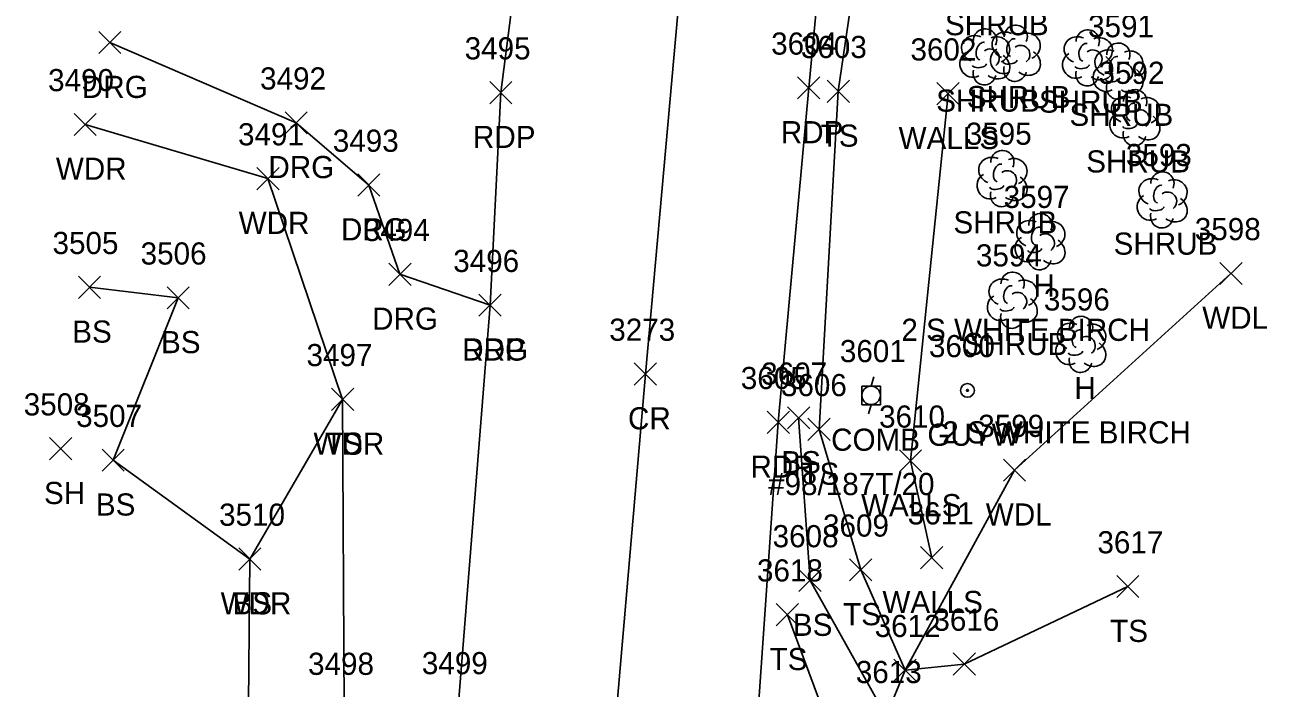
# Model space of a CAD drawing. Extents: x 1678863 to 1683592, y 407783 to 418211.
# Drawn here: x 1680306.6 to 1680418.7, y 414430.2 to 414490.1 of the extents above; entities that cross this region are included whole.
import ezdxf

# ---------------------------------------------------------------- set-up
doc = ezdxf.new("R2010")
doc.units = 0
for name, color, linetype in [('L_A', 7, 'Continuous'), ('L_C', 7, 'Continuous'), ('L_I', 7, 'Continuous'), ('L_TIC', 7, 'Continuous'), ('LAWA', 7, 'Continuous'), ('LELB', 7, 'Continuous'), ('LSH', 7, 'Continuous'), ('LTD', 7, 'Continuous'), ('LWS', 7, 'Continuous'), ('P_A', 7, 'Continuous'), ('P_I', 7, 'Continuous'), ('P_TIC', 7, 'Continuous'), ('PET', 7, 'Continuous'), ('PRC', 7, 'Continuous'), ('R_A', 7, 'Continuous'), ('R_I', 7, 'Continuous'), ('R_TIC', 7, 'Continuous'), ('RDG', 7, 'Continuous'), ('U_A', 7, 'Continuous'), ('U_C', 7, 'Continuous'), ('U_I', 7, 'Continuous'), ('UP', 7, 'Continuous'), ('UPGW', 7, 'Continuous')]:
    doc.layers.add(name, color=color, linetype=linetype)

msp = doc.modelspace()

# ---------------------------------------------------------------- linework, layer by layer
at = {"layer": 'L_TIC'}
for points in [[(1680379.04, 414483.11), (1680381.04, 414485.11)], [(1680381.04, 414483.11), (1680379.04, 414485.11)], [(1680388.94, 414482.89), (1680390.94, 414484.89)], [(1680390.94, 414482.89), (1680388.94, 414484.89)], [(1680311.07, 414480.12), (1680313.07, 414482.12)], [(1680313.07, 414480.12), (1680311.07, 414482.12)], [(1680327.57, 414475.23), (1680329.57, 414477.23)], [(1680329.57, 414475.23), (1680327.57, 414477.23)], [(1680414.47, 414466.67), (1680416.47, 414468.67)], [(1680416.47, 414466.67), (1680414.47, 414468.67)], [(1680311.47, 414465.42), (1680313.47, 414467.42)], [(1680313.47, 414465.42), (1680311.47, 414467.42)], [(1680319.47, 414464.47), (1680321.47, 414466.47)], [(1680321.47, 414464.47), (1680319.47, 414466.47)], [(1680334.31, 414455.3), (1680336.31, 414457.3)], [(1680336.31, 414455.3), (1680334.31, 414457.3)], [(1680334.31, 414455.3), (1680336.31, 414457.3)], [(1680336.31, 414455.3), (1680334.31, 414457.3)], [(1680375.46, 414453.63), (1680377.46, 414455.63)], [(1680377.46, 414453.63), (1680375.46, 414455.63)], [(1680377.3, 414452.59), (1680379.3, 414454.59)], [(1680379.3, 414452.59), (1680377.3, 414454.59)], [(1680308.87, 414450.85), (1680310.87, 414452.85)], [(1680310.87, 414450.85), (1680308.87, 414452.85)], [(1680313.6, 414449.81), (1680315.6, 414451.81)], [(1680315.6, 414449.81), (1680313.6, 414451.81)], [(1680385.55, 414449.75), (1680387.55, 414451.75)], [(1680387.55, 414449.75), (1680385.55, 414451.75)], [(1680394.94, 414448.91), (1680396.94, 414450.91)], [(1680396.94, 414448.91), (1680394.94, 414450.91)], [(1680325.94, 414440.89), (1680327.94, 414442.89)], [(1680327.94, 414440.89), (1680325.94, 414442.89)], [(1680325.94, 414440.89), (1680327.94, 414442.89)], [(1680327.94, 414440.89), (1680325.94, 414442.89)], [(1680387.47, 414441.01), (1680389.47, 414443.01)], [(1680389.47, 414441.01), (1680387.47, 414443.01)], [(1680381.06, 414439.91), (1680383.06, 414441.91)], [(1680383.06, 414439.91), (1680381.06, 414441.91)], [(1680376.49, 414438.95), (1680378.49, 414440.95)], [(1680378.49, 414438.95), (1680376.49, 414440.95)], [(1680405.16, 414438.4), (1680407.16, 414440.4)], [(1680407.16, 414438.4), (1680405.16, 414440.4)], [(1680374.44, 414435.86), (1680376.44, 414437.86)], [(1680376.44, 414435.86), (1680374.44, 414437.86)], [(1680385.06, 414430.85), (1680387.06, 414432.85)], [(1680387.06, 414430.85), (1680385.06, 414432.85)], [(1680385.06, 414430.85), (1680387.06, 414432.85)], [(1680387.06, 414430.85), (1680385.06, 414432.85)], [(1680390.41, 414431.41), (1680392.41, 414433.41)], [(1680392.41, 414431.41), (1680390.41, 414433.41)]]:
    msp.add_lwpolyline(points, dxfattribs=at)
at = {"layer": 'LAWA'}
for points in [[(1680312.07, 414481.12), (1680328.57, 414476.23), (1680335.31, 414456.3), (1680326.94, 414441.89), (1680326.75, 414422.36), (1680321.92, 414410.07)], [(1680415.47, 414467.67), (1680395.94, 414449.91), (1680386.06, 414431.85), (1680384.36, 414427.69), (1680385.44, 414417.84), (1680385.78, 414408.99), (1680384.51, 414395.08), (1680389.89, 414386.45), (1680388.12, 414360.26), (1680389.11, 414320.91), (1680372.53, 414317.51), (1680380.47, 414303.07), (1680396.53, 414297.46)]]:
    msp.add_lwpolyline(points, dxfattribs=at)
at = {"layer": 'LELB'}
for points in [[(1680396.89, 414520.5), (1680385.62, 414522.26), (1680380.04, 414484.11), (1680378.3, 414453.59), (1680382.06, 414440.91), (1680386.06, 414431.85), (1680391.41, 414432.41), (1680406.16, 414439.4)], [(1680312.47, 414466.42), (1680320.47, 414465.47), (1680314.6, 414450.81), (1680326.94, 414441.89)], [(1680335.31, 414456.3), (1680335.45, 414428.43), (1680335.61, 414394.25), (1680332.09, 414359.64), (1680328.76, 414363.68)], [(1680376.46, 414454.63), (1680377.49, 414439.95), (1680384.36, 414427.69), (1680387.56, 414422.56), (1680392.27, 414416.83), (1680389.4, 414409.62), (1680388.81, 414404.4), (1680388.23, 414398.93), (1680388.11, 414394.32), (1680389.89, 414386.45)], [(1680375.44, 414436.86), (1680380.27, 414423.9), (1680377.32, 414409.48), (1680377.23, 414382.76), (1680372.82, 414357.85), (1680372.69, 414325.22), (1680372.53, 414317.51), (1680368.08, 414310.78), (1680367.44, 414297.49), (1680366.84, 414250.84)]]:
    msp.add_lwpolyline(points, dxfattribs=at)
at = {"layer": 'LSH'}
for p, q in [((1680396, 414487.59), (1680396, 414487.59)), ((1680396, 414487.59), (1680396, 414487.59)), ((1680393.24, 414487.27), (1680393.24, 414487.27)), ((1680393.24, 414487.27), (1680393.24, 414487.27)), ((1680402.51, 414487.18), (1680402.51, 414487.18)), ((1680402.51, 414487.18), (1680402.51, 414487.18)), ((1680405.27, 414485.99), (1680405.27, 414485.99)), ((1680405.27, 414485.99), (1680405.27, 414485.99)), ((1680406.78, 414481.78), (1680406.78, 414481.78)), ((1680406.78, 414481.78), (1680406.78, 414481.78)), ((1680394.8, 414476.28), (1680394.8, 414476.28)), ((1680394.8, 414476.28), (1680394.8, 414476.28)), ((1680409.25, 414474.36), (1680409.25, 414474.36)), ((1680409.25, 414474.36), (1680409.25, 414474.36)), ((1680395.72, 414465.3), (1680395.72, 414465.3)), ((1680395.72, 414465.3), (1680395.72, 414465.3))]:
    msp.add_line(p, q, dxfattribs=at)
for centre in [(1680396.05, 414489.03), (1680393.28, 414488.7), (1680402.55, 414488.61), (1680405.31, 414487.42), (1680406.83, 414483.21), (1680394.84, 414477.71), (1680409.29, 414475.79), (1680395.77, 414466.74)]:
    msp.add_arc(centre, 1.05, 335.5272, 180.9563, dxfattribs=at)
for centre, major_axis, ratio, start_param, end_param in [((1680392.45, 414487.94), (1.21, -0.51), 0.895232, 1.570796, 4.712389), ((1680395.21, 414488.26), (1.21, -0.51), 0.895232, 1.570796, 4.712389), ((1680394.28, 414487.85), (-1.14, -0.48), 0.949671, 1.570796, 4.712389), ((1680395.79, 414488.05), (-0.208, -0.792), 0.645439, 3.141593, 6.283185), ((1680397.04, 414488.18), (-1.14, -0.48), 0.949671, 1.570796, 4.712389), ((1680401.71, 414487.84), (1.21, -0.51), 0.895232, 1.570796, 4.712389), ((1680403.55, 414487.76), (-1.14, -0.48), 0.949671, 1.570796, 4.712389), ((1680392.15, 414486.56), (0.58, -1.04), 0.959034, 3.141593, 6.283185), ((1680393.03, 414487.73), (-0.208, -0.792), 0.645439, 3.141593, 6.283185), ((1680393.74, 414487.1), (-0.5, 0.667), 0.989748, 3.141593, 6.283185), ((1680394.92, 414486.88), (0.58, -1.04), 0.959034, 3.141593, 6.283185), ((1680396.5, 414487.43), (-0.5, 0.667), 0.989748, 3.141593, 6.283185), ((1680397, 414486.76), (-1.09, 0.79), 0.841452, 1.570796, 4.712389), ((1680402.3, 414487.63), (-0.208, -0.792), 0.645439, 3.141593, 6.283185), ((1680403.01, 414487.01), (-0.5, 0.667), 0.989748, 3.141593, 6.283185), ((1680404.48, 414486.65), (1.21, -0.51), 0.895232, 1.570796, 4.712389), ((1680406.31, 414486.57), (-1.14, -0.48), 0.949671, 1.570796, 4.712389), ((1680392.78, 414486.52), (-0.625, -0.083), 0.423636, 0, 3.141593), ((1680394.24, 414486.44), (-1.09, 0.79), 0.841452, 1.570796, 4.712389), ((1680395.54, 414486.84), (-0.625, -0.083), 0.423636, 0, 3.141593), ((1680401.42, 414486.47), (0.58, -1.04), 0.959034, 3.141593, 6.283185), ((1680402.05, 414486.43), (-0.625, -0.083), 0.423636, 0, 3.141593), ((1680403.51, 414486.34), (-1.09, 0.79), 0.841452, 1.570796, 4.712389), ((1680405.06, 414486.45), (-0.208, -0.792), 0.645439, 3.141593, 6.283185), ((1680405.77, 414485.82), (-0.5, 0.667), 0.989748, 3.141593, 6.283185), ((1680393.24, 414485.77), (0.26, 1.06), 0.942809, 1.570796, 4.712389), ((1680396, 414486.09), (0.26, 1.06), 0.942809, 1.570796, 4.712389), ((1680402.51, 414485.68), (0.26, 1.06), 0.942809, 1.570796, 4.712389), ((1680404.18, 414485.28), (0.58, -1.04), 0.959034, 3.141593, 6.283185), ((1680406.27, 414485.15), (-1.09, 0.79), 0.841452, 1.570796, 4.712389), ((1680405.27, 414484.49), (0.26, 1.06), 0.942809, 1.570796, 4.712389), ((1680404.81, 414485.24), (-0.625, -0.083), 0.423636, 0, 3.141593), ((1680405.99, 414482.44), (1.21, -0.51), 0.895232, 1.570796, 4.712389), ((1680406.58, 414482.24), (-0.208, -0.792), 0.645439, 3.141593, 6.283185), ((1680407.83, 414482.36), (-1.14, -0.48), 0.949671, 1.570796, 4.712389), ((1680405.7, 414481.07), (0.58, -1.04), 0.959034, 3.141593, 6.283185), ((1680407.28, 414481.61), (-0.5, 0.667), 0.989748, 3.141593, 6.283185), ((1680406.33, 414481.03), (-0.625, -0.083), 0.423636, 0, 3.141593), ((1680407.78, 414480.94), (-1.09, 0.79), 0.841452, 1.570796, 4.712389), ((1680406.78, 414480.28), (0.26, 1.06), 0.942809, 1.570796, 4.712389), ((1680394, 414476.95), (1.21, -0.51), 0.895232, 1.570796, 4.712389), ((1680394.59, 414476.74), (-0.208, -0.792), 0.645439, 3.141593, 6.283185), ((1680395.84, 414476.86), (-1.14, -0.48), 0.949671, 1.570796, 4.712389), ((1680393.71, 414475.57), (0.58, -1.04), 0.959034, 3.141593, 6.283185), ((1680395.3, 414476.11), (-0.5, 0.667), 0.989748, 3.141593, 6.283185), ((1680408.45, 414475.03), (1.21, -0.51), 0.895232, 1.570796, 4.712389), ((1680394.34, 414475.53), (-0.625, -0.083), 0.423636, 0, 3.141593), ((1680395.8, 414475.45), (-1.09, 0.79), 0.841452, 1.570796, 4.712389), ((1680409.04, 414474.82), (-0.208, -0.792), 0.645439, 3.141593, 6.283185), ((1680410.29, 414474.94), (-1.14, -0.48), 0.949671, 1.570796, 4.712389), ((1680394.8, 414474.78), (0.26, 1.06), 0.942809, 1.570796, 4.712389), ((1680408.16, 414473.65), (0.58, -1.04), 0.959034, 3.141593, 6.283185), ((1680409.75, 414474.19), (-0.5, 0.667), 0.989748, 3.141593, 6.283185), ((1680410.25, 414473.53), (-1.09, 0.79), 0.841452, 1.570796, 4.712389), ((1680409.25, 414472.86), (0.26, 1.06), 0.942809, 1.570796, 4.712389), ((1680408.79, 414473.61), (-0.625, -0.083), 0.423636, 0, 3.141593), ((1680394.93, 414465.97), (1.21, -0.51), 0.895232, 1.570796, 4.712389), ((1680395.51, 414465.76), (-0.208, -0.792), 0.645439, 3.141593, 6.283185), ((1680396.76, 414465.88), (-1.14, -0.48), 0.949671, 1.570796, 4.712389), ((1680394.64, 414464.59), (0.58, -1.04), 0.959034, 3.141593, 6.283185), ((1680396.22, 414465.13), (-0.5, 0.667), 0.989748, 3.141593, 6.283185), ((1680396.72, 414464.47), (-1.09, 0.79), 0.841452, 1.570796, 4.712389), ((1680395.72, 414463.8), (0.26, 1.06), 0.942809, 1.570796, 4.712389), ((1680395.26, 414464.55), (-0.625, -0.083), 0.423636, 0, 3.141593)]:
    msp.add_ellipse(centre, major_axis=major_axis, ratio=ratio, start_param=start_param, end_param=end_param, dxfattribs=at)
at = {"layer": 'LTD'}
for p, q in [((1680398.22, 414470.58), (1680398.22, 414470.58)), ((1680398.22, 414470.58), (1680398.22, 414470.58)), ((1680401.9, 414461.32), (1680401.9, 414461.32)), ((1680401.9, 414461.32), (1680401.9, 414461.32))]:
    msp.add_line(p, q, dxfattribs=at)
for centre in [(1680398.27, 414472.02), (1680401.95, 414462.75)]:
    msp.add_arc(centre, 1.05, 335.5272, 180.9563, dxfattribs=at)
for centre, major_axis, ratio, start_param, end_param in [((1680397.43, 414471.25), (1.21, -0.51), 0.895232, 1.570796, 4.712389), ((1680398.01, 414471.04), (-0.208, -0.792), 0.645439, 3.141593, 6.283185), ((1680399.26, 414471.17), (-1.14, -0.48), 0.949671, 1.570796, 4.712389), ((1680397.14, 414469.88), (0.58, -1.04), 0.959034, 3.141593, 6.283185), ((1680398.72, 414470.42), (-0.5, 0.667), 0.989748, 3.141593, 6.283185), ((1680397.76, 414469.83), (-0.625, -0.083), 0.423636, 0, 3.141593), ((1680399.22, 414469.75), (-1.09, 0.79), 0.841452, 1.570796, 4.712389), ((1680398.22, 414469.08), (0.26, 1.06), 0.942809, 1.570796, 4.712389), ((1680401.11, 414461.99), (1.21, -0.51), 0.895232, 1.570796, 4.712389), ((1680402.95, 414461.9), (-1.14, -0.48), 0.949671, 1.570796, 4.712389), ((1680401.7, 414461.78), (-0.208, -0.792), 0.645439, 3.141593, 6.283185), ((1680402.4, 414461.15), (-0.5, 0.667), 0.989748, 3.141593, 6.283185), ((1680400.82, 414460.61), (0.58, -1.04), 0.959034, 3.141593, 6.283185), ((1680402.9, 414460.49), (-1.09, 0.79), 0.841452, 1.570796, 4.712389), ((1680401.91, 414459.82), (0.26, 1.06), 0.942809, 1.570796, 4.712389), ((1680401.45, 414460.57), (-0.625, -0.083), 0.423636, 0, 3.141593)]:
    msp.add_ellipse(centre, major_axis=major_axis, ratio=ratio, start_param=start_param, end_param=end_param, dxfattribs=at)
at = {"layer": 'LWS'}
msp.add_lwpolyline([(1680389.94, 414483.89), (1680386.55, 414450.75), (1680388.47, 414442.01)], dxfattribs=at)
at = {"layer": 'P_TIC'}
for points in [[(1680376.37, 414483.42), (1680378.37, 414485.42)], [(1680378.37, 414483.42), (1680376.37, 414485.42)], [(1680348.58, 414482.99), (1680350.58, 414484.99)], [(1680350.58, 414482.99), (1680348.58, 414484.99)], [(1680347.61, 414463.8), (1680349.61, 414465.8)], [(1680349.61, 414463.8), (1680347.61, 414465.8)], [(1680361.63, 414457.59), (1680363.63, 414459.59)], [(1680363.63, 414457.59), (1680361.63, 414459.59)], [(1680373.62, 414453.23), (1680375.62, 414455.23)], [(1680375.62, 414453.23), (1680373.62, 414455.23)]]:
    msp.add_lwpolyline(points, dxfattribs=at)
at = {"layer": 'PET'}
for points in [[(1680381.08, 414523.52), (1680377.37, 414484.42), (1680374.62, 414454.23), (1680371.51, 414409.56), (1680369.24, 414383.65), (1680367.95, 414358.18), (1680366.36, 414325.33), (1680365.57, 414297.67), (1680364.85, 414250.18), (1680365.42, 414223.25), (1680365.56, 414192.1), (1680365.33, 414154.78), (1680365.27, 414112.24), (1680365.21, 414063.47), (1680365.04, 414025.12), (1680363.57, 413992.05)], [(1680353.79, 414516.76), (1680349.58, 414483.99), (1680348.61, 414464.8), (1680345.73, 414428.49), (1680343.44, 414395.15), (1680341.48, 414359.15), (1680340.11, 414318.48), (1680339.2, 414277.58), (1680338.5, 414235.77), (1680338.36, 414193.46), (1680338.62, 414154.8), (1680338.56, 414108.02), (1680337.74, 414063.85), (1680336.89, 414010.83)]]:
    msp.add_lwpolyline(points, dxfattribs=at)
at = {"layer": 'PRC'}
msp.add_lwpolyline([(1680367.38, 414511.69), (1680362.63, 414458.59), (1680358.43, 414409.68), (1680355.09, 414358.78), (1680353.38, 414317.32), (1680352.61, 414276.5), (1680352.51, 414230.08), (1680352.43, 414192.18), (1680352.6, 414155.61), (1680352.29, 414107.3), (1680351.68, 414063.47), (1680351.07, 414011.17)], dxfattribs=at)
at = {"layer": 'R_TIC'}
for points in [[(1680313.3, 414487.51), (1680315.3, 414489.51)], [(1680315.3, 414487.51), (1680313.3, 414489.51)], [(1680330.12, 414480.27), (1680332.12, 414482.27)], [(1680332.12, 414480.27), (1680330.12, 414482.27)], [(1680336.68, 414474.65), (1680338.68, 414476.65)], [(1680338.68, 414474.65), (1680336.68, 414476.65)], [(1680339.48, 414466.59), (1680341.48, 414468.59)], [(1680341.48, 414466.59), (1680339.48, 414468.59)], [(1680347.61, 414463.8), (1680349.61, 414465.8)], [(1680349.61, 414463.8), (1680347.61, 414465.8)]]:
    msp.add_lwpolyline(points, dxfattribs=at)
at = {"layer": 'RDG'}
msp.add_lwpolyline([(1680314.3, 414488.51), (1680331.12, 414481.27), (1680337.68, 414475.65), (1680340.48, 414467.59), (1680348.61, 414464.8)], dxfattribs=at)
at = {"layer": 'UP'}
for p, q in [((1680382.17, 414455.82), (1680382.17, 414457.49)), ((1680382.17, 414457.49), (1680383.84, 414457.49)), ((1680383.25, 414458.32), (1680383, 414457.49)), ((1680383.84, 414457.49), (1680383.84, 414455.82)), ((1680383, 414456.66), (1680383, 414456.66)), ((1680383.84, 414455.82), (1680382.17, 414455.82)), ((1680382.75, 414454.99), (1680383, 414455.82))]:
    msp.add_line(p, q, dxfattribs=at)
msp.add_circle((1680383, 414456.66), 0.833, dxfattribs=at)
at = {"layer": 'UPGW'}
for radius in [0.625, 0.0833]:
    msp.add_circle((1680391.69, 414457.11), radius, dxfattribs=at)

# ---------------------------------------------------------------- texts
at = {"layer": 'L_A'}
for s, p in [('SHRUB', (1680389.66, 414489.17)), ('SHRUB', (1680388.87, 414482.27)), ('SHRUB', (1680391.63, 414482.59)), ('SHRUB', (1680398.14, 414482.18)), ('SHRUB', (1680400.9, 414480.99)), ('TS', (1680378.45, 414479.11)), ('WALLS', (1680385.48, 414478.89)), ('SHRUB', (1680402.41, 414476.78)), ('WDR', (1680309.43, 414476.12)), ('WDR', (1680325.93, 414471.23)), ('SHRUB', (1680390.43, 414471.28)), ('SHRUB', (1680404.88, 414469.36)), ('H', (1680397.65, 414465.58)), ('WDL', (1680412.88, 414462.67)), ('BS', (1680310.91, 414461.42)), ('BS', (1680318.92, 414460.47)), ('SHRUB', (1680391.35, 414460.3)), ('H', (1680401.34, 414456.32)), ('WDR', (1680332.68, 414451.3)), ('TS', (1680333.72, 414451.3)), ('BS', (1680374.9, 414449.63)), ('TS', (1680376.71, 414448.59)), ('SH', (1680308.36, 414446.85)), ('BS', (1680313.04, 414445.81)), ('WALLS', (1680382.09, 414445.75)), ('WDL', (1680393.35, 414444.91)), ('WDR', (1680324.3, 414436.89)), ('BS', (1680325.38, 414436.89)), ('WALLS', (1680384.02, 414437.01)), ('TS', (1680380.47, 414435.91)), ('BS', (1680375.94, 414434.95)), ('TS', (1680404.57, 414434.4)), ('TS', (1680373.84, 414431.86))]:
    msp.add_text(s, height=2, dxfattribs=at).set_placement(p)
at = {"layer": 'L_C'}
for p in [(1680385.73, 414461.58), (1680389.42, 414452.32)]:
    msp.add_text('2 S WHITE BIRCH', height=2, dxfattribs=at).set_placement(p)
at = {"layer": 'L_I'}
for s, p in [('3591', (1680402.58, 414488.99)), ('3603', (1680376.66, 414487.11)), ('3602', (1680386.55, 414486.89)), ('3592', (1680403.52, 414484.78)), ('3490', (1680308.73, 414484.12)), ('3491', (1680325.87, 414479.23)), ('3595', (1680391.54, 414479.28)), ('3593', (1680405.99, 414477.36)), ('3597', (1680394.96, 414473.58)), ('3598', (1680412.21, 414470.67)), ('3505', (1680309.13, 414469.42)), ('3506', (1680317.08, 414468.47)), ('3594', (1680392.46, 414468.3)), ('3596', (1680398.59, 414464.32)), ('3497', (1680332.05, 414459.3)), ('3497', (1680332.05, 414459.3)), ('3607', (1680373.08, 414457.63)), ('3606', (1680374.86, 414456.59)), ('3508', (1680306.53, 414454.85)), ('3507', (1680311.26, 414453.81)), ('3610', (1680383.72, 414453.75)), ('3599', (1680392.67, 414452.91)), ('3510', (1680324.16, 414444.89)), ('3510', (1680324.16, 414444.89)), ('3611', (1680386.3, 414445.01)), ('3609', (1680378.66, 414443.91)), ('3608', (1680374.11, 414442.95)), ('3617', (1680403.42, 414442.4)), ('3618', (1680372.7, 414439.86)), ('3616', (1680388.62, 414435.41)), ('3612', (1680383.32, 414434.85)), ('3612', (1680383.32, 414434.85)), ('3498', (1680332.19, 414431.43)), ('3613', (1680381.62, 414430.69)), ('3613', (1680381.62, 414430.69))]:
    msp.add_text(s, height=2, dxfattribs=at).set_placement(p)
at = {"layer": 'P_A'}
for s, p in [('RDP', (1680347.07, 414478.99)), ('RDP', (1680374.85, 414479.42)), ('RDP', (1680346.1, 414459.8)), ('CR', (1680361.06, 414453.59)), ('RDP', (1680372.11, 414449.23))]:
    msp.add_text(s, height=2, dxfattribs=at).set_placement(p)
at = {"layer": 'P_I'}
for s, p in [('3495', (1680346.32, 414486.99)), ('3604', (1680373.98, 414487.42)), ('3496', (1680345.29, 414467.8)), ('3273', (1680359.37, 414461.59)), ('3605', (1680371.24, 414457.23)), ('3499', (1680342.46, 414431.49))]:
    msp.add_text(s, height=2, dxfattribs=at).set_placement(p)
at = {"layer": 'R_A'}
for p in [(1680311.78, 414483.51), (1680328.61, 414476.27), (1680335.16, 414470.65), (1680337.97, 414462.59), (1680346.1, 414459.8)]:
    msp.add_text('DRG', height=2, dxfattribs=at).set_placement(p)
at = {"layer": 'R_I'}
for s, p in [('3492', (1680327.86, 414484.27)), ('3493', (1680334.42, 414478.65)), ('3494', (1680337.22, 414470.59)), ('3496', (1680345.29, 414467.8))]:
    msp.add_text(s, height=2, dxfattribs=at).set_placement(p)
at = {"layer": 'U_A'}
for s, p in [('GUYW', (1680388.08, 414452.11)), ('COMB', (1680379.39, 414451.66))]:
    msp.add_text(s, height=2, dxfattribs=at).set_placement(p)
at = {"layer": 'U_C'}
msp.add_text('#98/187T/20', height=2, dxfattribs=at).set_placement((1680373.7, 414447.66))
at = {"layer": 'U_I'}
for s, p in [('3600', (1680388.22, 414460.11)), ('3601', (1680380.18, 414459.66))]:
    msp.add_text(s, height=2, dxfattribs=at).set_placement(p)

doc.saveas('drawing.dxf')
